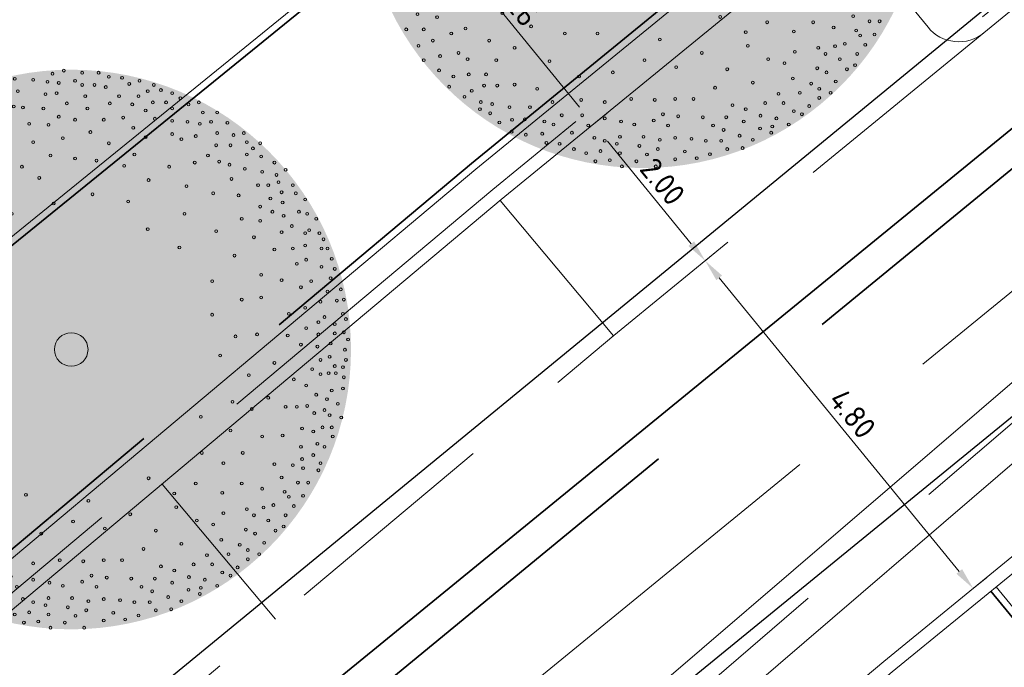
# Model space of a CAD drawing. Header units: metres. Extents: x 92403 to 95147, y 464428 to 465602.
# Tile 515 of 568: x 93370.69 to 93381.85, y 465201.47 to 465208.81. Entities that reach past the tile are written whole.
import ezdxf

# ---------------------------------------------------------------- set-up
doc = ezdxf.new("R2010")
doc.units = ezdxf.units.M
for name, pattern in [('DASHED', [0.75, 0.5, -0.25]), ('RI-DRAINAGE', [19.200000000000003, 6, -1.8, 1.8, -1.8, 2.4, -1.8, 1.8, -1.8]), ('RI-GWA', [18.450000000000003, 6, -1.8, 1.75, -1.8, 1.75, -1.8, 1.75, -1.8]), ('RI-HWA', [7.4, 5, -2.4]), ('VH-OPSLUITBAND_80X200', [14, 8, -2, 2, -2]), ('VH-TROTTOIRBAND', [15, 5, -2, 2, -2, 2, -2])]:
    doc.linetypes.add(name, pattern=pattern)
doc.layers.get('0').update_dxf_attribs({"linetype": 'CONTINUOUS'})
doc.layers.get('Defpoints').update_dxf_attribs({"linetype": 'CONTINUOUS'})
for name, color, linetype, lineweight, true_color in [('B-OI-RI-GWA_TRANSPORTLEIDING-G', 7, 'RI-GWA', 18, 0xff8400), ('N-OI-RI-DRAINAGE_DRAIN_PVC-G', 7, 'RI-DRAINAGE', 18, 0x00ff04), ('N-OI-RI-HWA_TRANSPORTLEIDING-G', 7, 'RI-HWA', 35, 0x007bff), ('N-RO-GR-BOOM-V', 7, 'CONTINUOUS', 18, 0x002600)]:
    doc.layers.add(name, color=color, linetype=linetype, lineweight=lineweight, true_color=true_color)
for name, color, linetype, lineweight in [('B-WE-VH-VERHARDING_FUNDERING-G', 252, 'CONTINUOUS', 18), ('N-RO-VW-MARKERING-G', 7, 'CONTINUOUS', 9), ('N-WE-GW-ONTGRAVING-V', 2, 'CONTINUOUS', 30), ('N-WE-VH-KANTOPSLUITING_OPSLUITBAND_80X200-G', 7, 'VH-OPSLUITBAND_80X200', 35), ('N-WE-VH-KANTOPSLUITING_TROTTOIRBAND-G', 7, 'VH-TROTTOIRBAND', 35), ('N-WE-VH-KANTOPSLUITING_VOORKANTBAND-G', 50, 'CONTINUOUS', 35), ('V-WE-RI-VOLSCHUIMEN-G', 130, 'CONTINUOUS-V', 35), ('X-XX-AL-M', 7, 'CONTINUOUS', 18)]:
    doc.layers.add(name, color=color, linetype=linetype, lineweight=lineweight)
doc.layers.add('N-RO-GR-BOOM-S', color=7, linetype='CONTINUOUS', lineweight=9, true_color=0x005700, transparency=0.3)
doc.styles.add('NLCS-ISO-M100-T25', font='NLCS-ISO.ttf', dxfattribs={"height": 0.25})
doc.linetypes.add('CONTINUOUS-V', pattern='A,3.5,[24,NLCS.SHX,S=0.5,R=0,X=0,Y=0],3.5', length=7)
doc.dimstyles.new('NLCS-M100-T25-PIJL_L2_H1', dxfattribs={"dimscale": 0.1, "dimtxt": 2.5, "dimasz": 2.5, "dimexe": 2, "dimexo": 2, "dimgap": 0.7, "dimtad": 1, "dimzin": 0, "dimdsep": 46, "dimtxsty": 'NLCS-ISO-M100-T25', "dimcen": 0, "dimdle": 2, "dimclrd": 256, "dimclre": 256, "dimclrt": 256, "dimadec": 1, "dimazin": 0, "dimtfac": 1, "dimtdec": 3, "dimtofl": 0, "dimtmove": 0, "dimatfit": 3, "dimfxl": 2, "dimfxlon": 1, "dimtfillclr": 256, "dimtolj": 1, "dimtzin": 0, "dimlwd": -1, "dimlwe": -1, "dimarcsym": 0})

# ---------------------------------------------------------------- blocks, each defined once
blk = doc.blocks.new('*D31')
at = {"layer": 'Defpoints', "color": 0, "transparency": 16777216}
for p in [(93375.1304737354, 465210.1464885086), (93377.1916678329, 465207.6262274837), (93377.1916678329, 465207.6262274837)]:
    blk.add_point(p, dxfattribs=at)
at = {"layer": 'X-XX-AL-M', "transparency": 16777216}
for p, q in [((93375.13047373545, 465210.1464885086), (93375.28529041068, 465210.2731052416)), ((93375.28874465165, 465209.9529676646), (93377.0333969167, 465207.8197483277)), ((93377.1916678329, 465207.6262274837), (93377.34648450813, 465207.7528442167))]:
    blk.add_line(p, q, dxfattribs=at)
for points in [[(93375.32099812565, 465209.9793461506), (93375.2564911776, 465209.9265891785), (93375.13047373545, 465210.1464885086)], [(93377.0656503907, 465207.8461268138), (93377.00114344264, 465207.7933698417), (93377.1916678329, 465207.6262274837)]]:
    blk.add_solid(points, dxfattribs=at)
at = {"layer": 'X-XX-AL-M', "transparency": 16777216, "insert": (93376.31201704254, 465209.0098093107), "char_height": 0.25, "attachment_point": 5, "rotation": 309.27799794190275, "style": 'NLCS-ISO-M100-T25'}
blk.add_mtext('\\A1;3.26', dxfattribs=at)
blk = doc.blocks.new('*D32')
at = {"layer": 'Defpoints', "color": 0, "transparency": 16777216}
for p in [(93377.19166783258, 465207.626227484), (93378.45783517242, 465206.0780607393), (93378.45783517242, 465206.0780607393)]:
    blk.add_point(p, dxfattribs=at)
at = {"layer": 'X-XX-AL-M', "transparency": 16777216}
for p, q in [((93377.19166783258, 465207.626227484), (93377.34648450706, 465207.7528442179)), ((93377.34993875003, 465207.4327066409), (93378.29956425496, 465206.2715815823)), ((93378.45783517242, 465206.0780607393), (93378.6126518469, 465206.2046774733))]:
    blk.add_line(p, q, dxfattribs=at)
for points in [[(93377.38219222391, 465207.4590851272), (93377.31768527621, 465207.4063281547), (93377.19166783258, 465207.626227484)], [(93378.33181772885, 465206.2979600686), (93378.26731078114, 465206.2452030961), (93378.45783517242, 465206.0780607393)]]:
    blk.add_solid(points, dxfattribs=at)
at = {"layer": 'X-XX-AL-M', "transparency": 16777216, "insert": (93377.97569776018, 465206.9755954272), "char_height": 0.25, "attachment_point": 5, "rotation": 309.2779983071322, "style": 'NLCS-ISO-M100-T25'}
blk.add_mtext('\\A1;2.00', dxfattribs=at)
blk = doc.blocks.new('*D33')
at = {"layer": 'Defpoints', "color": 0, "transparency": 16777216}
for p in [(93378.45783517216, 465206.0780607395), (93381.49663678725, 465202.3624605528), (93381.49663678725, 465202.3624605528)]:
    blk.add_point(p, dxfattribs=at)
at = {"layer": 'X-XX-AL-M', "transparency": 16777216}
for p, q in [((93378.45783517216, 465206.0780607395), (93378.61265184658, 465206.2046774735)), ((93378.61610608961, 465205.8845398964), (93381.33836586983, 465202.5559813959)), ((93381.49663678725, 465202.3624605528), (93381.65145346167, 465202.4890772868))]:
    blk.add_line(p, q, dxfattribs=at)
for points in [[(93378.64835956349, 465205.9109183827), (93378.58385261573, 465205.8581614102), (93378.45783517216, 465206.0780607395)], [(93381.37061934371, 465202.5823598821), (93381.30611239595, 465202.5296029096), (93381.49663678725, 465202.3624605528)]]:
    blk.add_solid(points, dxfattribs=at)
at = {"layer": 'X-XX-AL-M', "transparency": 16777216, "insert": (93380.1281822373, 465204.3437119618), "char_height": 0.25, "attachment_point": 5, "rotation": 309.27799830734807, "style": 'NLCS-ISO-M100-T25'}
blk.add_mtext('\\A1;4.80', dxfattribs=at)
blk = doc.blocks.new('*U301')
at = {"layer": 'N-RO-GR-BOOM-V', "linetype": 'ByBlock', "ltscale": 1.000000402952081, "transparency": 33554567}
h = blk.add_hatch(color=98, dxfattribs=at)
h.dxf.hatch_style = 1
h.set_gradient(color1=(0, 51, 0), color2=(184, 200, 91), rotation=176.99999999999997, centered=1, name='INVCURVED')
edge = h.paths.add_edge_path()
edge.add_arc((0, 0), 2.75, 0, 360)
at = {"color": 0, "lineweight": -2}
for centre, radius in [((-0.1833204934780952, 2.710032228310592), 0.01390007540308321), ((-0.07281489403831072, 2.740612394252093), 0.01390007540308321), ((0.1078860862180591, 2.720457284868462), 0.01390007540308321), ((0.2691269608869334, 2.720457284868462), 0.01390007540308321), ((-0.7455785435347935, 2.609951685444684), 0.01390007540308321), ((-0.555147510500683, 2.659991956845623), 0.01390007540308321), ((-0.3737515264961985, 2.649566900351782), 0.01390007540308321), ((-0.2333607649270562, 2.630106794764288), 0.01390007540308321), ((-0.1228551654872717, 2.619681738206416), 0.01390007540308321), ((0.03769070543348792, 2.639836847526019), 0.01390007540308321), ((0.1078860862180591, 2.599526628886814), 0.01390007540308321), ((0.2288167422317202, 2.599526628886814), 0.01390007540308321), ((0.3692075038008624, 2.680147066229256), 0.01390007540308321), ((0.4998682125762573, 2.669722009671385), 0.01390007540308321), ((0.5707585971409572, 2.609951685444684), 0.01390007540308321), ((0.6708391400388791, 2.639836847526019), 0.01390007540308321), ((0.8112299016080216, 2.599526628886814), 0.01390007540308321), ((-0.9367045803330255, 2.559216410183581), 0.01390007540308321), ((-0.685808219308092, 2.509176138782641), 0.01390007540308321), ((-0.6253428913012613, 2.539061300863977), 0.01390007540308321), ((-0.5245673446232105, 2.539061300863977), 0.01390007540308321), ((-0.2535158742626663, 2.509176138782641), 0.01390007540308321), ((-0.1430102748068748, 2.519601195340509), 0.01390007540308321), ((0.3393223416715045, 2.579371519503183), 0.01390007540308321), ((0.7514595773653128, 2.539061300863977), 0.01390007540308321), ((0.8821202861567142, 2.549486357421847), 0.01390007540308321), ((0.9926258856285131, 2.519601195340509), 0.01390007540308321), ((-1.117405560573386, 2.459135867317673), 0.01390007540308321), ((-1.04721017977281, 2.479290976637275), 0.01390007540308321), ((-0.8762392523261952, 2.489021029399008), 0.01390007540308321), ((-0.806043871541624, 2.438980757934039), 0.01390007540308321), ((-0.0422347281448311, 2.418825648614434), 0.01390007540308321), ((0.1384662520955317, 2.489021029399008), 0.01390007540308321), ((0.3796325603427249, 2.418825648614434), 0.01390007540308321), ((0.4699830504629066, 2.489021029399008), 0.01390007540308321), ((0.600643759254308, 2.409095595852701), 0.01390007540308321), ((0.6611090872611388, 2.489021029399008), 0.01390007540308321), ((0.8014998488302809, 2.428555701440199), 0.01390007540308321), ((0.9321605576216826, 2.428555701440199), 0.01390007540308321), ((1.072551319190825, 2.468865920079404), 0.01390007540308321), ((1.153171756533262, 2.409095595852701), 0.01390007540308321), ((1.253947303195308, 2.428555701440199), 0.01390007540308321), ((-1.368996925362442, 2.328475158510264), 0.01390007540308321), ((-1.25849132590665, 2.36878537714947), 0.01390007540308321), ((-1.198025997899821, 2.338205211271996), 0.01390007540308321), ((-0.9971699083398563, 2.36878537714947), 0.01390007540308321), ((-0.6552280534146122, 2.318745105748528), 0.01390007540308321), ((-0.5648775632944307, 2.388940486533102), 0.01390007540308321), ((-0.4745270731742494, 2.378515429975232), 0.01390007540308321), ((-0.2736709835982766, 2.36878537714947), 0.01390007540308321), ((0.1586213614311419, 2.36878537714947), 0.01390007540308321), ((0.7313044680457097, 2.348630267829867), 0.01390007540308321), ((0.9926258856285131, 2.36878537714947), 0.01390007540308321), ((1.293562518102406, 2.328475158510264), 0.01390007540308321), ((1.434648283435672, 2.328475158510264), 0.01390007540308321), ((-1.408612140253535, 2.217969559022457), 0.01390007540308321), ((-1.31826165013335, 2.247854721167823), 0.01390007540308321), ((-0.9068194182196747, 2.288164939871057), 0.01390007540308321), ((-0.4140617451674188, 2.217969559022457), 0.01390007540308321), ((-0.1228551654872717, 2.288164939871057), 0.01390007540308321), ((0.03769070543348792, 2.25827977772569), 0.01390007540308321), ((0.3191672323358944, 2.25827977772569), 0.01390007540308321), ((0.5102932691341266, 2.278434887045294), 0.01390007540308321), ((0.8216549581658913, 2.268009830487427), 0.01390007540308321), ((0.9926258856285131, 2.247854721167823), 0.01390007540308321), ((1.143441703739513, 2.23812466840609), 0.01390007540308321), ((1.263677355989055, 2.217969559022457), 0.01390007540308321), ((1.374182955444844, 2.23812466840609), 0.01390007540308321), ((1.534728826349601, 2.22769961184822), 0.01390007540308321), ((-1.549697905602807, 2.177659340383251), 0.01390007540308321), ((-1.389152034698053, 2.127619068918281), 0.01390007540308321), ((-1.238336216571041, 2.147774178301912), 0.01390007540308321), ((-1.08752039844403, 2.208239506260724), 0.01390007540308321), ((-1.0270550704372, 2.167929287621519), 0.01390007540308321), ((-0.8261989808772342, 2.177659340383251), 0.01390007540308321), ((-0.6656531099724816, 2.177659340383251), 0.01390007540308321), ((-0.2236307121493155, 2.208239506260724), 0.01390007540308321), ((0.1885065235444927, 2.137349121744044), 0.01390007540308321), ((0.6103738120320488, 2.177659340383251), 0.01390007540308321), ((0.9926258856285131, 2.117194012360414), 0.01390007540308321), ((1.434648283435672, 2.127619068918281), 0.01390007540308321), ((1.695969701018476, 2.127619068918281), 0.01390007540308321), ((-1.700513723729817, 2.077578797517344), 0.01390007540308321), ((-1.569853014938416, 2.046998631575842), 0.01390007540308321), ((-1.32868670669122, 2.057423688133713), 0.01390007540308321), ((-1.187600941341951, 2.087308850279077), 0.01390007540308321), ((-0.9568596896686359, 2.046998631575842), 0.01390007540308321), ((-0.806043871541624, 2.03726857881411), 0.01390007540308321), ((-0.3737515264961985, 2.03726857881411), 0.01390007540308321), ((-0.0825449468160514, 2.077578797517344), 0.01390007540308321), ((0.3692075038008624, 2.026843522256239), 0.01390007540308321), ((0.7313044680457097, 2.087308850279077), 0.01390007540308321), ((1.082976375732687, 2.067153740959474), 0.01390007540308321), ((1.223367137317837, 2.097733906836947), 0.01390007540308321), ((1.595194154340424, 2.107463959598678), 0.01390007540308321), ((1.72585486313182, 2.03726857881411), 0.01390007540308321), ((1.856515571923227, 2.026843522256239), 0.01390007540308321), ((-1.81101932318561, 2.017113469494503), 0.01390007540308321), ((-1.710243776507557, 1.967073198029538), 0.01390007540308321), ((-1.499657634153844, 1.956648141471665), 0.01390007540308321), ((-1.278646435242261, 1.967073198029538), 0.01390007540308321), ((-1.1577157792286, 2.006688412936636), 0.01390007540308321), ((-0.6656531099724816, 1.967073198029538), 0.01390007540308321), ((1.424223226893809, 2.006688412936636), 0.01390007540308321), ((1.565308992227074, 2.006688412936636), 0.01390007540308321), ((1.786320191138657, 1.976803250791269), 0.01390007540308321), ((-1.981990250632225, 1.866297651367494), 0.01390007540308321), ((-1.861059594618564, 1.896877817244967), 0.01390007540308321), ((-1.660203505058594, 1.836412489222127), 0.01390007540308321), ((-1.509387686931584, 1.825987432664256), 0.01390007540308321), ((-1.408612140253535, 1.886452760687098), 0.01390007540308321), ((-1.248066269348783, 1.84614254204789), 0.01390007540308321), ((-1.13756066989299, 1.836412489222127), 0.01390007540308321), ((-1.077095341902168, 1.916337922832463), 0.01390007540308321), ((-0.6454980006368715, 1.856567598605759), 0.01390007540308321), ((-0.2034756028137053, 1.906607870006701), 0.01390007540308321), ((0.03769070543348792, 1.876722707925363), 0.01390007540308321), ((0.2489718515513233, 1.856567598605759), 0.01390007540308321), ((0.6207988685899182, 1.916337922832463), 0.01390007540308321), ((1.213637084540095, 1.836412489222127), 0.01390007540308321), ((1.34429779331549, 1.906607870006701), 0.01390007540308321), ((1.45480339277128, 1.84614254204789), 0.01390007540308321), ((1.72585486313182, 1.916337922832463), 0.01390007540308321), ((1.866245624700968, 1.896877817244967), 0.01390007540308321), ((1.996906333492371, 1.836412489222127), 0.01390007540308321), ((-1.961835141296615, 1.746061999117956), 0.01390007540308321), ((-1.619893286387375, 1.766217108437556), 0.01390007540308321), ((-1.448922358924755, 1.735636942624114), 0.01390007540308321), ((-0.856084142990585, 1.796102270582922), 0.01390007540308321), ((-0.4842571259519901, 1.796102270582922), 0.01390007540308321), ((0.5200233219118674, 1.805832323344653), 0.01390007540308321), ((0.9620457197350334, 1.796102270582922), 0.01390007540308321), ((1.554883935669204, 1.816257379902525), 0.01390007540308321), ((1.705699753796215, 1.775947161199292), 0.01390007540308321), ((1.876670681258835, 1.746061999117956), 0.01390007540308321), ((2.107411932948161, 1.766217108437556), 0.01390007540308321), ((-2.212731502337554, 1.635556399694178), 0.01390007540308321), ((-2.082070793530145, 1.725906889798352), 0.01390007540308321), ((-1.85132954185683, 1.70575178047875), 0.01390007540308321), ((-1.31826165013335, 1.675866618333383), 0.01390007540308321), ((-0.9367045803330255, 1.64528645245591), 0.01390007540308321), ((-0.3139812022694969, 1.685596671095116), 0.01390007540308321), ((0.7611896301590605, 1.665441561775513), 0.01390007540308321), ((1.575039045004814, 1.675866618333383), 0.01390007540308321), ((2.017061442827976, 1.715481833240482), 0.01390007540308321), ((2.037216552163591, 1.64528645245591), 0.01390007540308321), ((-2.152266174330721, 1.534780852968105), 0.01390007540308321), ((-1.981990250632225, 1.545205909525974), 0.01390007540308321), ((-1.800594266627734, 1.57509107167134), 0.01390007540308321), ((-1.669933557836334, 1.595246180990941), 0.01390007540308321), ((-1.549697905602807, 1.595246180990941), 0.01390007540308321), ((-1.227911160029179, 1.57509107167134), 0.01390007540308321), ((-0.7254234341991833, 1.565361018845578), 0.01390007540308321), ((1.133016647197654, 1.604976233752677), 0.01390007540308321), ((1.394338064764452, 1.534780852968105), 0.01390007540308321), ((1.836360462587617, 1.615401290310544), 0.01390007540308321), ((1.937136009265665, 1.615401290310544), 0.01390007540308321), ((2.067796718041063, 1.545205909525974), 0.01390007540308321), ((2.178302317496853, 1.615401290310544), 0.01390007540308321), ((2.208187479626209, 1.534780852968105), 0.01390007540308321), ((-1.91109986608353, 1.484740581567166), 0.01390007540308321), ((-1.76028404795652, 1.475010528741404), 0.01390007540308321), ((-1.378726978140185, 1.514625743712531), 0.01390007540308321), ((0.2086616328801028, 1.52505080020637), 0.01390007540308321), ((0.5603335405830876, 1.4548554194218), 0.01390007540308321), ((1.645234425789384, 1.514625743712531), 0.01390007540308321), ((1.95729111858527, 1.484740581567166), 0.01390007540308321), ((2.07752677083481, 1.444430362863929), 0.01390007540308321), ((2.298537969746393, 1.475010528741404), 0.01390007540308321), ((-2.363547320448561, 1.404120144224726), 0.01390007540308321), ((-2.262771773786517, 1.434700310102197), 0.01390007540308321), ((-2.162691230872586, 1.394390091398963), 0.01390007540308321), ((-1.971565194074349, 1.394390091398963), 0.01390007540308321), ((-0.1728954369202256, 1.434700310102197), 0.01390007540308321), ((1.856515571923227, 1.404120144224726), 0.01390007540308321), ((1.976751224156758, 1.354079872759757), 0.01390007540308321), ((2.238072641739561, 1.354079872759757), 0.01390007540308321), ((-2.353122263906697, 1.253999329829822), 0.01390007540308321), ((-1.85132954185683, 1.324194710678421), 0.01390007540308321), ((-1.610163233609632, 1.333924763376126), 0.01390007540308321), ((-1.13756066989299, 1.293614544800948), 0.01390007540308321), ((-0.585032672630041, 1.333924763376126), 0.01390007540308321), ((1.112861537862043, 1.333924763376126), 0.01390007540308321), ((1.675814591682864, 1.283884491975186), 0.01390007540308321), ((1.856515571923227, 1.263729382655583), 0.01390007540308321), ((2.08725682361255, 1.313769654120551), 0.01390007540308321), ((2.318693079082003, 1.333924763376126), 0.01390007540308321), ((2.409043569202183, 1.283884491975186), 0.01390007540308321), ((-2.152266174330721, 1.183108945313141), 0.01390007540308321), ((-1.840904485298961, 1.203264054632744), 0.01390007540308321), ((-1.549697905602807, 1.193534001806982), 0.01390007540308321), ((-1.479502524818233, 1.213689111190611), 0.01390007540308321), ((-1.0270550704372, 1.183108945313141), 0.01390007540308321), ((0.7514595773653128, 1.183108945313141), 0.01390007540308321), ((1.424223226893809, 1.162953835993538), 0.01390007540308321), ((2.067796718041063, 1.153223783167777), 0.01390007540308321), ((2.167877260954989, 1.213689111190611), 0.01390007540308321), ((2.338848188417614, 1.173378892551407), 0.01390007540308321), ((-2.503938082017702, 1.05314324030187), 0.01390007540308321), ((-2.373277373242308, 1.112913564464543), 0.01390007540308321), ((1.796050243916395, 1.103183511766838), 0.01390007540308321), ((2.298537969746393, 1.143493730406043), 0.01390007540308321), ((2.438928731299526, 1.143493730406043), 0.01390007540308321), ((2.479238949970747, 1.083028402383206), 0.01390007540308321), ((-2.28292688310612, 1.022563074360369), 0.01390007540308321), ((-2.132111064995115, 1.012833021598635), 0.01390007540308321), ((-1.961835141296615, 0.9725228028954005), 0.01390007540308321), ((1.062821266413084, 1.002407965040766), 0.01390007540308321), ((1.996906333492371, 0.9822528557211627), 0.01390007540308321), ((2.178302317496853, 0.992677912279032), 0.01390007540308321), ((2.298537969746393, 1.022563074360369), 0.01390007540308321), ((2.459083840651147, 0.992677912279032), 0.01390007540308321), ((2.519549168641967, 0.992677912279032), 0.01390007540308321), ((-2.503938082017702, 0.9322125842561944), 0.01390007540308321), ((-2.39343248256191, 0.8620172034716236), 0.01390007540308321), ((-1.78043915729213, 0.9322125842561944), 0.01390007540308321), ((-1.519812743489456, 0.9120574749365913), 0.01390007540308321), ((1.605619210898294, 0.922482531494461), 0.01390007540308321), ((2.308963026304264, 0.8821723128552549), 0.01390007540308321), ((2.559859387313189, 0.8919023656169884), 0.01390007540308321), ((-2.574133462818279, 0.8418620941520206), 0.01390007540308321), ((-2.182846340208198, 0.8015518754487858), 0.01390007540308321), ((-1.750553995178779, 0.7716667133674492), 0.01390007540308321), ((2.217917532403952, 0.8418620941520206), 0.01390007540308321), ((2.459083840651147, 0.8119769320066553), 0.01390007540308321), ((2.589744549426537, 0.7918218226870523), 0.01390007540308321), ((-2.373277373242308, 0.701471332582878), 0.01390007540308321), ((-2.032030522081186, 0.701471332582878), 0.01390007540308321), ((1.384608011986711, 0.6708911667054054), 0.01390007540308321), ((1.866245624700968, 0.7334415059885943), 0.01390007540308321), ((2.067796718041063, 0.681316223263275), 0.01390007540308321), ((2.35900329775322, 0.6708911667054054), 0.01390007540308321), ((2.549434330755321, 0.701471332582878), 0.01390007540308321), ((-2.594288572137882, 0.6208508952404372), 0.01390007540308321), ((-2.474052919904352, 0.6611611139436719), 0.01390007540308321), ((-2.2426166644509, 0.5708106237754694), 0.01390007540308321), ((-1.861059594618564, 0.6006957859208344), 0.01390007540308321), ((-1.358571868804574, 0.5805406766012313), 0.01390007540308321), ((2.25822775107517, 0.6111208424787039), 0.01390007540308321), ((2.519549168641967, 0.5708106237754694), 0.01390007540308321), ((2.650209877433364, 0.5909657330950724), 0.01390007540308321), ((-2.654753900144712, 0.4804601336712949), 0.01390007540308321), ((-2.503938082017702, 0.51034529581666), 0.01390007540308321), ((1.675814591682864, 0.4901901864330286), 0.01390007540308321), ((1.866245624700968, 0.51034529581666), 0.01390007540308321), ((2.449353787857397, 0.4700350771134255), 0.01390007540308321), ((2.609899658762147, 0.4804601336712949), 0.01390007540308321), ((2.680095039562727, 0.4901901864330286), 0.01390007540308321), ((-2.072340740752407, 0.4401499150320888), 0.01390007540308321), ((-1.690088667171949, 0.460305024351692), 0.01390007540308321), ((2.298537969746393, 0.4102647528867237), 0.01390007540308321), ((-2.594288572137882, 0.349799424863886), 0.01390007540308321), ((-2.474052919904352, 0.2796040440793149), 0.01390007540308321), ((-2.323237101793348, 0.3699545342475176), 0.01390007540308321), ((1.384608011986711, 0.3421543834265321), 0.01390007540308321), ((2.137992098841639, 0.349799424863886), 0.01390007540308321), ((2.489664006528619, 0.3192192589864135), 0.01390007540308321), ((2.67036498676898, 0.349799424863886), 0.01390007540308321), ((2.700250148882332, 0.2997591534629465), 0.01390007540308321), ((-2.690894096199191, 0.2552789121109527), 0.01390007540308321), ((-2.624868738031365, 0.1892535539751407), 0.01390007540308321), ((-2.2426166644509, 0.2490238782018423), 0.01390007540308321), ((-2.021605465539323, 0.2490238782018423), 0.01390007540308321), ((2.308963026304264, 0.2094086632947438), 0.01390007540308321), ((2.429198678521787, 0.2691789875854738), 0.01390007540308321), ((2.589744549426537, 0.2490238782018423), 0.01390007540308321), ((-2.704794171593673, 0.08847800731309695), 0.01390007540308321), ((-2.524093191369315, 0.08847800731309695), 0.01390007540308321), ((-2.373277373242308, 0.09890306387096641), 0.01390007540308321), ((-1.690088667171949, 0.09890306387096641), 0.01390007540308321), ((0, 0), 0.165), ((1.615349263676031, 0.1287882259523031), 0.01390007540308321), ((1.826630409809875, 0.1489433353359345), 0.01390007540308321), ((2.127567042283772, 0.138518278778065), 0.01390007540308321), ((2.429198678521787, 0.1489433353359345), 0.01390007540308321), ((2.589744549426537, 0.1586733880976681), 0.01390007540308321), ((2.680095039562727, 0.1690984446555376), 0.01390007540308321), ((2.720405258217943, 0.09890306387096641), 0.01390007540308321), ((-2.182846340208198, 0.02801267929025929), 0.01390007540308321), ((-1.961835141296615, -0.00187248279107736), 0.01390007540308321), ((2.25822775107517, 0.04816778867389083), 0.01390007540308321), ((2.419468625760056, 0.02801267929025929), 0.01390007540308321), ((2.549434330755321, 0.05859284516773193), 0.01390007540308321), ((2.690520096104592, -0.00187248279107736), 0.01390007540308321), ((-2.7110492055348, -0.05608277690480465), 0.01390007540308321), ((-2.614443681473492, -0.1026480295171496), 0.01390007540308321), ((-2.550503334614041, -0.0859679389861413), 0.01390007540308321), ((-2.383702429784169, -0.05191275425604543), 0.01390007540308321), ((-1.39888208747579, -0.05191275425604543), 0.01390007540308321), ((1.46453344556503, -0.05955779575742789), 0.01390007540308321), ((2.449353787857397, -0.1026480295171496), 0.01390007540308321), ((2.53970427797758, -0.0720678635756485), 0.01390007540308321), ((2.700250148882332, -0.1026480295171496), 0.01390007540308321), ((-2.685334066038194, -0.2027285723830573), 0.01390007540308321), ((-2.433742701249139, -0.1624183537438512), 0.01390007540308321), ((1.996906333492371, -0.1325331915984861), 0.01390007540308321), ((2.368733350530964, -0.1929985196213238), 0.01390007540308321), ((2.589744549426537, -0.1624183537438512), 0.01390007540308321), ((2.67036498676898, -0.1728434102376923), 0.01390007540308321), ((-2.232886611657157, -0.2228836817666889), 0.01390007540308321), ((-1.881214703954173, -0.2430387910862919), 0.01390007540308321), ((1.746009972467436, -0.2527688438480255), 0.01390007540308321), ((2.188032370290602, -0.2930790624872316), 0.01390007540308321), ((2.449353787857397, -0.2430387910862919), 0.01390007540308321), ((2.529974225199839, -0.2326137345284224), 0.01390007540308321), ((2.600169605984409, -0.2326137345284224), 0.01390007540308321), ((2.680095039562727, -0.2729239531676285), 0.01390007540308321), ((-2.685334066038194, -0.3431193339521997), 0.01390007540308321), ((-2.534518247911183, -0.3834295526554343), 0.01390007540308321), ((-2.353122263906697, -0.3632744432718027), 0.01390007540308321), ((-2.041760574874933, -0.3431193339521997), 0.01390007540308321), ((2.308963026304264, -0.3535443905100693), 0.01390007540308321), ((2.67036498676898, -0.3834295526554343), 0.01390007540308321), ((-2.634598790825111, -0.464049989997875), 0.01390007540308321), ((-2.383702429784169, -0.4842050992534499), 0.01390007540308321), ((-1.630318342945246, -0.4536249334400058), 0.01390007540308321), ((1.937136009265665, -0.4737800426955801), 0.01390007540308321), ((2.409043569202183, -0.4438948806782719), 0.01390007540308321), ((2.513294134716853, -0.4876801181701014), 0.01390007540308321), ((2.559859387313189, -0.4035846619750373), 0.01390007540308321), ((-2.594288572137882, -0.5745555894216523), 0.01390007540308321), ((-1.227911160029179, -0.5641305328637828), 0.01390007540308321), ((1.585464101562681, -0.5140902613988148), 0.01390007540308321), ((1.775895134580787, -0.5842856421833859), 0.01390007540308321), ((2.107411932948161, -0.5641305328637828), 0.01390007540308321), ((2.217917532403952, -0.5641305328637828), 0.01390007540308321), ((2.318693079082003, -0.5544004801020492), 0.01390007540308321), ((2.62032471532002, -0.5342453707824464), 0.01390007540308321), ((-2.620698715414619, -0.6482259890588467), 0.01390007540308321), ((-2.460152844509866, -0.5981857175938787), 0.01390007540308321), ((-2.39343248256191, -0.685061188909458), 0.01390007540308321), ((-2.142536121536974, -0.5947106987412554), 0.01390007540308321), ((1.273407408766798, -0.6621260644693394), 0.01390007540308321), ((2.388888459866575, -0.6245958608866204), 0.01390007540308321), ((2.489664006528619, -0.5947106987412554), 0.01390007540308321), ((2.53970427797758, -0.6447509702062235), 0.01390007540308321), ((2.654379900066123, -0.6683810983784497), 0.01390007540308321), ((-2.614443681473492, -0.7851417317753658), 0.01390007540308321), ((-2.514363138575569, -0.6947912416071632), 0.01390007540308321), ((-2.273196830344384, -0.7253714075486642), 0.01390007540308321), ((-2.061915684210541, -0.7754116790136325), 0.01390007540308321), ((-1.81101932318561, -0.6947912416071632), 0.01390007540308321), ((-1.469077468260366, -0.7552565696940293), 0.01390007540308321), ((2.268652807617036, -0.7754116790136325), 0.01390007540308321), ((2.469508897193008, -0.7649866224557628), 0.01390007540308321), ((2.559859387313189, -0.7649866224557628), 0.01390007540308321), ((-2.383702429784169, -0.8657621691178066), 0.01390007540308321), ((1.565308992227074, -0.7955667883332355), 0.01390007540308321), ((1.876670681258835, -0.855337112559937), 0.01390007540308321), ((2.07752677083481, -0.8456070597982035), 0.01390007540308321), ((2.379158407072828, -0.8052968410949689), 0.01390007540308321), ((2.569589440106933, -0.855337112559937), 0.01390007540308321), ((-2.28292688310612, -0.946382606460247), 0.01390007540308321), ((-2.142536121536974, -0.9262274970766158), 0.01390007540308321), ((-1.78043915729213, -0.9060723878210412), 0.01390007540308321), ((-1.640048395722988, -0.976267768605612), 0.01390007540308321), ((2.25822775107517, -0.9561126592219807), 0.01390007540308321), ((2.419468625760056, -0.9262274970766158), 0.01390007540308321), ((2.489664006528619, -0.9561126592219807), 0.01390007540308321), ((-2.534518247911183, -1.006152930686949), 0.01390007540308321), ((-2.413587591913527, -1.056193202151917), 0.01390007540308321), ((-1.95141008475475, -1.006152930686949), 0.01390007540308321), ((-1.1577157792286, -1.046463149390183), 0.01390007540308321), ((1.283832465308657, -1.016577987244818), 0.01390007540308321), ((1.685544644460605, -1.016577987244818), 0.01390007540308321), ((2.268652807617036, -1.07634831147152), 0.01390007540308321), ((2.379158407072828, -1.036733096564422), 0.01390007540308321), ((-2.262771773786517, -1.096503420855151), 0.01390007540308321), ((-2.132111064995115, -1.08677336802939), 0.01390007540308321), ((1.495113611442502, -1.116658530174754), 0.01390007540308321), ((1.996906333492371, -1.127083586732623), 0.01390007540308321), ((2.178302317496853, -1.136813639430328), 0.01390007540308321), ((2.278382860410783, -1.166698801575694), 0.01390007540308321), ((2.449353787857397, -1.116658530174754), 0.01390007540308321), ((-2.453897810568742, -1.197278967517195), 0.01390007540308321), ((-2.212731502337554, -1.237589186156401), 0.01390007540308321), ((-2.021605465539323, -1.267474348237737), 0.01390007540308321), ((-1.770709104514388, -1.186853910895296), 0.01390007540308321), ((-1.378726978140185, -1.227164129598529), 0.01390007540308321), ((-0.8963943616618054, -1.186853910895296), 0.01390007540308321), ((0.7611896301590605, -1.265389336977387), 0.01390007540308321), ((2.067796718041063, -1.257744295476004), 0.01390007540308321), ((2.429198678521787, -1.186853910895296), 0.01390007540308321), ((-1.097250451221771, -1.357824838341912), 0.01390007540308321), ((1.223367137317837, -1.317514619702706), 0.01390007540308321), ((1.675814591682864, -1.317514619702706), 0.01390007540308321), ((1.876670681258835, -1.368249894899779), 0.01390007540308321), ((2.228342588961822, -1.307784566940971), 0.01390007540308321), ((2.328423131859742, -1.307784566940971), 0.01390007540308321), ((-2.323237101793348, -1.387710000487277), 0.01390007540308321), ((-2.152266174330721, -1.387710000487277), 0.01390007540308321), ((-1.881214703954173, -1.42802021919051), 0.01390007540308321), ((-1.740823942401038, -1.377979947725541), 0.01390007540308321), ((-0.7657336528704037, -1.42802021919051), 0.01390007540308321), ((-0.4446419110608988, -1.42802021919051), 0.01390007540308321), ((1.012780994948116, -1.415510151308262), 0.01390007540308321), ((1.484688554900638, -1.407865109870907), 0.01390007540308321), ((2.097681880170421, -1.398135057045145), 0.01390007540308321), ((2.137992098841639, -1.448175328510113), 0.01390007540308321), ((2.278382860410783, -1.438445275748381), 0.01390007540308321), ((-2.203001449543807, -1.548950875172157), 0.01390007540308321), ((-2.061915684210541, -1.498215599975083), 0.01390007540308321), ((-1.509387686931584, -1.498215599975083), 0.01390007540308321), ((0.1683514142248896, -1.48640053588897), 0.01390007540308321), ((1.032936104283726, -1.548950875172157), 0.01390007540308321), ((1.890570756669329, -1.552425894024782), 0.01390007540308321), ((1.98717628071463, -1.528795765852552), 0.01390007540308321), ((2.188032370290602, -1.538525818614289), 0.01390007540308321), ((-1.991720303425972, -1.649031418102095), 0.01390007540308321), ((-1.81101932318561, -1.619146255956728), 0.01390007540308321), ((-1.25849132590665, -1.56910598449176), 0.01390007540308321), ((0.5804886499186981, -1.619146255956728), 0.01390007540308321), ((1.495113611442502, -1.608721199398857), 0.01390007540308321), ((1.72585486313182, -1.56910598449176), 0.01390007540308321), ((1.796050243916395, -1.628876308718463), 0.01390007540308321), ((2.107411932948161, -1.628876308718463), 0.01390007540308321), ((-2.152266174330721, -1.689341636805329), 0.01390007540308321), ((-1.720668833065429, -1.679611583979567), 0.01390007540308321), ((-1.439192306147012, -1.689341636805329), 0.01390007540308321), ((-0.9165494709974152, -1.699071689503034), 0.01390007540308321), ((0.01753559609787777, -1.689341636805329), 0.01390007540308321), ((1.233792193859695, -1.679611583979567), 0.01390007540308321), ((1.394338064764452, -1.719226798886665), 0.01390007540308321), ((1.937136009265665, -1.679611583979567), 0.01390007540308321), ((2.08725682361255, -1.739381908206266), 0.01390007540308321), ((-2.001450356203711, -1.790117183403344), 0.01390007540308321), ((-1.861059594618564, -1.849887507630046), 0.01390007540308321), ((-1.710243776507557, -1.829732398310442), 0.01390007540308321), ((-1.539272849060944, -1.829732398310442), 0.01390007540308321), ((-0.6253428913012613, -1.849887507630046), 0.01390007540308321), ((-0.2938260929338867, -1.80957728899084), 0.01390007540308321), ((0.329592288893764, -1.75953701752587), 0.01390007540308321), ((0.8313850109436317, -1.779692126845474), 0.01390007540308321), ((1.716124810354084, -1.76996207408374), 0.01390007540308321), ((1.806475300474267, -1.80957728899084), 0.01390007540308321), ((2.007331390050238, -1.779692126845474), 0.01390007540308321), ((-1.559427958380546, -1.940237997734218), 0.01390007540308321), ((-1.428767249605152, -1.940237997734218), 0.01390007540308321), ((-1.25849132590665, -1.930507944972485), 0.01390007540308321), ((1.082976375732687, -1.910352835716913), 0.01390007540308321), ((1.474958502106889, -1.870042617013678), 0.01390007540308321), ((1.655659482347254, -1.920082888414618), 0.01390007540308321), ((1.896825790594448, -1.899927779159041), 0.01390007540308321), ((-1.901369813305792, -1.950663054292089), 0.01390007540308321), ((-1.680358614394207, -1.990973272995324), 0.01390007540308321), ((-1.037480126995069, -1.970818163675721), 0.01390007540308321), ((0.7111493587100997, -1.960393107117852), 0.01390007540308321), ((1.333872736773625, -2.020858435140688), 0.01390007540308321), ((1.545153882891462, -2.01043337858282), 0.01390007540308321), ((1.735584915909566, -1.970818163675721), 0.01390007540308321), ((1.846785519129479, -2.01043337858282), 0.01390007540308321), ((-1.750553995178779, -2.050743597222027), 0.01390007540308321), ((-1.590008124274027, -2.101478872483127), 0.01390007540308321), ((-1.479502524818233, -2.120938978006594), 0.01390007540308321), ((-0.8866643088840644, -2.101478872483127), 0.01390007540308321), ((-0.6051877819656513, -2.081323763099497), 0.01390007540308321), ((-0.3737515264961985, -2.101478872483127), 0.01390007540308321), ((-0.113125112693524, -2.070898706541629), 0.01390007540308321), ((0.1183111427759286, -2.081323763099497), 0.01390007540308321), ((0.3191672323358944, -2.070898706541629), 0.01390007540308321), ((0.4998682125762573, -2.070898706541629), 0.01390007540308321), ((0.8821202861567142, -2.131364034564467), 0.01390007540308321), ((1.203212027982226, -2.111208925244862), 0.01390007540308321), ((1.384608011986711, -2.111208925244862), 0.01390007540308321), ((1.635504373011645, -2.141094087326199), 0.01390007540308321), ((1.735584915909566, -2.061168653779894), 0.01390007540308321), ((-1.599738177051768, -2.171674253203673), 0.01390007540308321), ((-1.499657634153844, -2.211984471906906), 0.01390007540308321), ((-1.308531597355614, -2.15151914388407), 0.01390007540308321), ((-1.107675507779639, -2.15151914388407), 0.01390007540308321), ((-0.7963138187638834, -2.231444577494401), 0.01390007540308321), ((-0.5947627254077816, -2.231444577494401), 0.01390007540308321), ((0.1989315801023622, -2.221714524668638), 0.01390007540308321), ((1.012780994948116, -2.171674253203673), 0.01390007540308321), ((1.157341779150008, -2.235614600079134), 0.01390007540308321), ((1.484688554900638, -2.191829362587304), 0.01390007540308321), ((1.565308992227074, -2.221714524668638), 0.01390007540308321), ((-1.408612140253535, -2.302334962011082), 0.01390007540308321), ((-1.284206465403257, -2.275924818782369), 0.01390007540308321), ((-1.1577157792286, -2.271754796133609), 0.01390007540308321), ((-0.9665897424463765, -2.291909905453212), 0.01390007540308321), ((-0.8762392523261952, -2.321795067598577), 0.01390007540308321), ((-0.5349924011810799, -2.332220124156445), 0.01390007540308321), ((-0.3737515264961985, -2.262024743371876), 0.01390007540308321), ((-0.213205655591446, -2.291909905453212), 0.01390007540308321), ((-0.0825449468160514, -2.321795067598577), 0.01390007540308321), ((0.1078860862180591, -2.282179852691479), 0.01390007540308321), ((0.2489718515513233, -2.332220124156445), 0.01390007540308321), ((0.3490523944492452, -2.241869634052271), 0.01390007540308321), ((0.5902187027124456, -2.251599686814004), 0.01390007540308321), ((0.6909942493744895, -2.332220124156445), 0.01390007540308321), ((0.8216549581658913, -2.251599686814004), 0.01390007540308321), ((0.9926258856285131, -2.291909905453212), 0.01390007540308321), ((1.313717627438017, -2.262024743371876), 0.01390007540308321), ((1.434648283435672, -2.321795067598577), 0.01390007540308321), ((-1.288376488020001, -2.392685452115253), 0.01390007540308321), ((-1.147985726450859, -2.42257061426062), 0.01390007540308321), ((-0.9867448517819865, -2.412840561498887), 0.01390007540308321), ((-0.6955382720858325, -2.402415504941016), 0.01390007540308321), ((0.7952448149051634, -2.376005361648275), 0.01390007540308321), ((0.9523156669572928, -2.432300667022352), 0.01390007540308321), ((1.153171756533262, -2.362105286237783), 0.01390007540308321), ((1.263677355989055, -2.402415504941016), 0.01390007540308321), ((1.273407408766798, -2.341950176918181), 0.01390007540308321), ((-0.9464346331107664, -2.503191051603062), 0.01390007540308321), ((-0.8164689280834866, -2.512921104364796), 0.01390007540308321), ((-0.4745270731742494, -2.452455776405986), 0.01390007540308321), ((-0.3737515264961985, -2.483035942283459), 0.01390007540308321), ((-0.2535158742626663, -2.512921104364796), 0.01390007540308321), ((-0.2236307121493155, -2.442725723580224), 0.01390007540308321), ((0.007805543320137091, -2.442725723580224), 0.01390007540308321), ((0.1683514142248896, -2.47261088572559), 0.01390007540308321), ((0.3191672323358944, -2.452455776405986), 0.01390007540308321), ((0.4797131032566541, -2.462880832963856), 0.01390007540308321), ((0.6207988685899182, -2.483035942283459), 0.01390007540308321), ((0.7716146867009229, -2.483035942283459), 0.01390007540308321), ((1.082976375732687, -2.47261088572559), 0.01390007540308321), ((-0.6753831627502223, -2.562961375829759), 0.01390007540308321), ((-0.555147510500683, -2.603271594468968), 0.01390007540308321), ((-0.4140617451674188, -2.583116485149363), 0.01390007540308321), ((-0.2236307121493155, -2.603271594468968), 0.01390007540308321), ((-0.03250467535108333, -2.533076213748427), 0.01390007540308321), ((0.04186072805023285, -2.61717166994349), 0.01390007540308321), ((0.1481963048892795, -2.562961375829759), 0.01390007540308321), ((0.4136877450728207, -2.587286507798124), 0.01390007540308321), ((0.6611090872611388, -2.613696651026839), 0.01390007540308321), ((0.8313850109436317, -2.562961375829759), 0.01390007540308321), ((0.9822008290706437, -2.553231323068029), 0.01390007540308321), ((-0.4647970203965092, -2.683892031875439), 0.01390007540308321), ((-0.3237112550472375, -2.673466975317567), 0.01390007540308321), ((-0.06238983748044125, -2.683892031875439), 0.01390007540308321), ((0.3191672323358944, -2.663736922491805), 0.01390007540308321), ((0.5304483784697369, -2.653311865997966), 0.01390007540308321), ((-0.2034756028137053, -2.733932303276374), 0.01390007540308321), ((0.1280411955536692, -2.733932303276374), 0.01390007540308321)]:
    blk.add_circle(centre, radius, dxfattribs=at)

msp = doc.modelspace()

# ---------------------------------------------------------------- linework, layer by layer
at = {"layer": 'B-OI-RI-GWA_TRANSPORTLEIDING-G'}
msp.add_lwpolyline([(93446.04334380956, 465256.115521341), (93414.92861935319, 465230.7843013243), (93385.545, 465207.335), (93345.02, 465172.545), (93309.939, 465138.03), (93281.489, 465106.16), (93272.55, 465095.75), (93246.12, 465056.88), (93231.409, 465035.78), (93221.1, 465020.839), (93190.047, 464975.644), (93154.17, 464931), (93110.8, 464886.38), (93068.919, 464854.632), (93060.95801684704, 464850.6229944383)], dxfattribs=at)
at = {"layer": 'B-WE-VH-VERHARDING_FUNDERING-G', "lineweight": 13, "flags": 128}
for points in [[(93445.82237110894, 465256.3869454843), (93414.70896970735, 465231.0568025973), (93385.32177920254, 465207.6046513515), (93344.78300294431, 465172.8028246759), (93309.68545092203, 465138.2715397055), (93281.22565751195, 465106.3905690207), (93272.2716391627, 465095.963079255), (93245.83172131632, 465057.0784933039), (93231.12140404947, 465035.9794725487), (93220.81172440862, 465021.0374875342), (93189.76596008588, 464975.8530184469), (93153.90751807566, 464931.2321113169), (93110.56747130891, 464886.6429278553), (93068.73303508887, 464854.9302256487), (93060.80058060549, 464850.9356005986)], [(93446.26431651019, 465255.8440971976), (93415.14826899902, 465230.5118000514), (93385.76822079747, 465207.0653486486), (93345.2569970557, 465172.287175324), (93310.19254907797, 465137.7884602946), (93281.75234248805, 465105.9294309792), (93272.8283608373, 465095.536920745), (93246.40827868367, 465056.6815066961), (93231.69659595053, 465035.5805274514), (93221.3882755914, 465020.6405124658), (93190.32803991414, 464975.434981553), (93154.43248192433, 464930.7678886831), (93111.0325286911, 464886.1170721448), (93069.10496491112, 464854.3337743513), (93061.11541939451, 464850.3103994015)]]:
    msp.add_lwpolyline(points, dxfattribs=at)
at = {"layer": 'N-OI-RI-DRAINAGE_DRAIN_PVC-G', "flags": 128}
msp.add_lwpolyline([(93345.14387532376, 465175.6814124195), (93383.66051500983, 465207.1394396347)], dxfattribs=at)
at = {"layer": 'N-OI-RI-HWA_TRANSPORTLEIDING-G', "flags": 128}
msp.add_lwpolyline([(93345.46806903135, 465177.1819745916), (93386.17693712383, 465210.6024475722)], dxfattribs=at)
at = {"layer": 'N-RO-VW-MARKERING-G', "linetype": 'DASHED', "ltscale": 5, "flags": 128}
for points in [[(93381.61730522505, 465208.6620316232), (93377.4211118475, 465205.2301771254), (93365.92367405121, 465195.5887504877)], [(93377.41732764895, 465205.2270038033), (93376.13222720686, 465206.7594909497)], [(93373.58610978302, 465202.0142526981), (93372.30100934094, 465203.5467398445)]]:
    msp.add_lwpolyline(points, dxfattribs=at)
at = {"layer": 'N-WE-GW-ONTGRAVING-V', "flags": 128}
for points in [[(93273.56555696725, 465100.2622130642), (93306.95680435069, 465137.9566337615), (93308.89159630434, 465139.8700371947), (93306.4444775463, 465142.8186102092), (93299.22540999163, 465136.7002371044), (93297.15643837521, 465139.1414164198), (93305.76135143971, 465146.4343345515), (93344.44864930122, 465178.4151750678), (93385.16169789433, 465211.8390919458), (93422.41004249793, 465242.1620300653)], [(93403.4269465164, 465181.733642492), (93388.93649916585, 465199.4360426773), (93383.6267154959, 465205.6907464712), (93348.15210623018, 465176.7180379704), (93350.36743714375, 465173.9656673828), (93349.98603271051, 465173.6419936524), (93373.79096656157, 465143.453098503), (93372.90706301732, 465142.7561115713), (93387.85553190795, 465125.3804091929), (93386.18777906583, 465123.9456268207), (93367.90864296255, 465145.1928081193), (93350.36485959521, 465167.0774224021), (93350.50980639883, 465167.2166533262), (93345.84763606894, 465173.2764785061), (93327.6210333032, 465155.2983068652), (93312.87138610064, 465140.711711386), (93314.15129299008, 465139.1695308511), (93313.77764755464, 465138.8366421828), (93346.08381566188, 465098.8242303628), (93343.29295626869, 465096.5795602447), (93358.90145998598, 465077.1091464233)]]:
    msp.add_lwpolyline(points, dxfattribs=at)
at = {"layer": 'N-WE-VH-KANTOPSLUITING_OPSLUITBAND_80X200-G', "flags": 128}
for points in [[(93379.74207754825, 465209.8965960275), (93379.4969676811, 465210.196296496), (93375.80737402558, 465207.1787643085), (93370.43359372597, 465202.6724639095), (93368.74670225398, 465204.7518797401), (93380.07342011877, 465213.9446669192), (93381.35960718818, 465212.3591957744), (93383.24225371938, 465213.8876810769), (93381.9563495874, 465215.4728034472), (93383.14098932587, 465216.4338227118, -0.4136079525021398), (93384.4338566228, 465216.3004314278), (93386.9475582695, 465213.2151537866)], [(93381.69644750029, 465202.3320980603), (93382.32953117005, 465201.5580146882, -0.4142135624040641), (93382.19981144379, 465200.2634210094), (93381.8030797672, 465199.9389542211), (93377.96681084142, 465196.7219674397)]]:
    msp.add_lwpolyline(points, format="xyb", dxfattribs=at)
at = {"layer": 'N-WE-VH-KANTOPSLUITING_TROTTOIRBAND-G', "lineweight": 15, "flags": 128}
for points in [[(93409.22620762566, 465234.0194362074), (93409.12865249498, 465233.9396507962, 0.4142135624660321), (93409.0652026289, 465233.3064256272), (93409.85655721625, 465232.3388214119, -0.414213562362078), (93409.81425730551, 465231.9166712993), (93381.52234267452, 465208.7781441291, -0.4142135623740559), (93381.10019256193, 465208.8204440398), (93380.30883797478, 465209.788048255, 0.4142135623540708), (93379.6756128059, 465209.851498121), (93376.04975361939, 465206.8860911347), (93364.7720641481, 465197.4289392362, 0.4142135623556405), (93364.7164021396, 465196.7949820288), (93365.51958991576, 465195.8371775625, -0.4142135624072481), (93365.4824819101, 465195.4145394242), (93362.34088326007, 465192.780083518, -0.4142135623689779), (93361.91824512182, 465192.8171915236), (93361.11420895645, 465193.7760076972, 0.412864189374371), (93360.4818441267, 465193.8329987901), (93349.4016381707, 465184.6281015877, 0.4105417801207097), (93349.33947252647, 465183.9987751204), (93350.12772249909, 465183.0253310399, -0.4005312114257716), (93350.08783779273, 465182.5980758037, -0.00624300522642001), (93337.59694746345, 465172.777867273), (93333.77386303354, 465169.7724176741, -0.4142135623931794), (93333.35260802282, 465169.8228578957), (93332.58007721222, 465170.8055562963, 0.4142135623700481), (93331.94819469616, 465170.8812166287), (93312.76592191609, 465155.8014152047, 0.4142135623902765), (93312.69026158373, 465155.1695326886), (93313.4530880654, 465154.1991786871, -0.4046260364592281), (93313.40991098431, 465153.7836883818, 0.006584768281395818), (93307.84968238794, 465149.4868792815, 0.0007773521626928), (93307.84931757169, 465149.4865886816, -0.4145501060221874), (93307.42728734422, 465149.5339585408), (93306.64822770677, 465150.5117100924, 0.4145410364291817), (93306.01546982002, 465150.5829155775, 0.01113529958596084), (93296.82985029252, 465142.9059798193, 0.00050503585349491), (93294.92943696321, 465141.1246417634, 0.4142817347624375), (93294.90957957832, 465140.4884814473), (93295.76559228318, 465139.5775194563, -0.4137453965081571), (93295.7522219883, 465139.1532884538, 0.001355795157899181), (93290.67901249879, 465134.3567665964, 0.0004311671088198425), (93290.67882515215, 465134.3565881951, -0.4149843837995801), (93290.25478696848, 465134.3671514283), (93289.39315453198, 465135.2729167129, 0.41428173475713), (93288.75688086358, 465135.288730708, 0.001894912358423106), (93281.70306045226, 465128.5243441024, 0.007732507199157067), (93271.35644185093, 465118.0421716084, 0.4143982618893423), (93271.37062908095, 465117.4057330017), (93272.27404364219, 465116.5422624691, -0.4109407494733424), (93272.28336074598, 465116.1172086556, 0.003748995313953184), (93267.41349969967, 465110.9351156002), (93267.26662102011, 465110.7855569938, -0.385792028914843), (93260.76285067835, 465110.4076440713), (93253.91245755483, 465115.928683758), (93247.14868926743, 465121.3922241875), (93239.93267225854, 465127.2285171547), (93232.6417733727, 465133.0977256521), (93225.2268281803, 465139.1635905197), (93210.81728473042, 465150.7938421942), (93209.77014246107, 465151.6249383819), (93201.83746426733, 465158.1229513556), (93199.91064924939, 465159.6492951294), (93198.36093343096, 465160.8770699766), (93192.87344971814, 465165.2248879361, -0.4633750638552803), (93192.68010969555, 465171.0963077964), (93202.2874474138, 465179.7962132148, -0.4142135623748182), (93202.71119125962, 465179.7752095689), (93203.55023334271, 465178.8486522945, 0.4142135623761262), (93204.18584911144, 465178.8171468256), (93218.56601801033, 465191.8390799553, 0.4142135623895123), (93218.59752347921, 465192.474695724), (93217.75848139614, 465193.4012529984, -0.414213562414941), (93217.77948504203, 465193.8249968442), (93218.27941079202, 465194.2777036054), (93222.85249066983, 465197.8135798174), (93223.97839364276, 465198.6619714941), (93225.03083329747, 465199.4201164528), (93227.81206252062, 465201.3614645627), (93227.86853999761, 465201.4014488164)], [(93383.15172424, 465203.5222953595), (93380.57842497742, 465201.4177239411), (93377.11154298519, 465198.5104946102, 0.4142135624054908), (93377.07443497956, 465198.0878564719), (93377.8776227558, 465197.1300520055, -0.4142135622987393), (93377.82196074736, 465196.4960947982), (93366.53252573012, 465187.0290934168), (93359.08940354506, 465180.8457088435, -0.4142135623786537), (93358.4557096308, 465180.9042923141), (93357.65694512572, 465181.8657886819, 0.4142135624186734), (93357.23448251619, 465181.904844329), (93353.02265268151, 465178.4058605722), (93351.31687588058, 465176.8754518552)]]:
    msp.add_lwpolyline(points, format="xyb", dxfattribs=at)
at = {"layer": 'N-WE-VH-KANTOPSLUITING_VOORKANTBAND-G', "linetype": 'Continuous', "lineweight": 15}
for points in [[(93337.68891709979, 465172.659366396, 0.006243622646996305), (93350.18396100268, 465182.4828950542, 0.4030664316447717), (93350.24479895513, 465183.1191059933), (93349.45604614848, 465184.0931710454, -0.4105417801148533), (93349.4974899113, 465184.5127220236), (93360.57769586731, 465193.717619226, -0.4128641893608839), (93360.99927242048, 465193.679625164), (93361.80330858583, 465192.7208089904, 0.414213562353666), (93362.43726579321, 465192.6651469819), (93365.57886444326, 465195.2996028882, 0.4142135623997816), (93365.63452645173, 465195.9335600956), (93364.83133867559, 465196.8913645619, -0.4142135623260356), (93364.8684466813, 465197.3140027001), (93376.14542977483, 465206.7705622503), (93379.77057535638, 465209.7353856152, -0.4142135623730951), (93380.19272546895, 465209.6930857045), (93380.9840800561, 465208.7254814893, 0.4142135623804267), (93381.61730522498, 465208.6620316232), (93409.90921985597, 465231.8005587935, 0.4142135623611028)], [(93387.00948505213, 465213.2658005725), (93384.4958798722, 465216.3509598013, 0.4136079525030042), (93383.09058933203, 465216.4959503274), (93381.90594959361, 465215.5349310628), (93381.843821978, 465215.484531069), (93383.12974579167, 465213.8993844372), (93381.37131512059, 465212.4717476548), (93380.0851477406, 465214.0571945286), (93368.63417464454, 465204.7636073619), (93370.42269279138, 465202.5589172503), (93375.85840130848, 465207.1171489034), (93379.48568770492, 465210.0837231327), (93379.67561280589, 465209.851498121)], [(93377.8219607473, 465196.4960947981), (93381.8541070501, 465199.8773388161), (93382.25045813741, 465200.2014943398, 0.4142135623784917), (93382.39145783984, 465201.6086613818), (93381.75837417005, 465202.3827447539)]]:
    msp.add_lwpolyline(points, format="xyb", dxfattribs=at)
at = {"layer": 'N-WE-VH-KANTOPSLUITING_VOORKANTBAND-G', "linetype": 'Continuous', "lineweight": 15, "flags": 128}
msp.add_lwpolyline([(93412.94802147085, 465228.084958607), (93380.48274882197, 465201.5332528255), (93377.01516045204, 465198.6254311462, 0.4142135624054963), (93376.95949844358, 465197.9914739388), (93377.76268621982, 465197.0336694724, -0.4142135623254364), (93377.72557821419, 465196.6110313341), (93366.43640808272, 465187.1442520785), (93358.99355180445, 465180.9610884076, -0.4142135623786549), (93358.57108919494, 465181.0001440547), (93357.77232468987, 465181.9616404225, 0.4142135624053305), (93357.13863077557, 465182.0202238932), (93352.92460565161, 465178.5194163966), (93350.94910581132, 465176.7470144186), (93344.31963136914, 465170.6601376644)], format="xyb", dxfattribs=at)
at = {"layer": 'V-WE-RI-VOLSCHUIMEN-G'}
msp.add_line((93360.40074280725, 465189.9974422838), (93383.90751502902, 465209.1847950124), dxfattribs=at)

# ---------------------------------------------------------------- block references
at = {"layer": 'N-RO-GR-BOOM-S', "xscale": 1.15355493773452, "yscale": 1.15355493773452, "zscale": 1.15355493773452}
for p in [(93377.74923088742, 465210.3012580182), (93371.27016212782, 465205.0717766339)]:
    msp.add_blockref('*U301', p, dxfattribs=at)

# ---------------------------------------------------------------- dimensions: what is measured, and where the dimension line sits
at = {"layer": 'X-XX-AL-M'}
for p1, p2, distance, picture, middle in [((93375.13047373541, 465210.1464885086), (93377.19166783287, 465207.6262274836), 5.937902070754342e-11, '*D31', (93376.31201704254, 465209.0098093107)), ((93377.1916678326, 465207.626227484), (93378.4578351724, 465206.0780607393), 1.1264433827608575e-11, '*D32', (93377.97569776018, 465206.9755954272)), ((93378.45783517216, 465206.0780607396), (93381.49663678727, 465202.3624605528), -1.1264692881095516e-11, '*D33', (93380.1281822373, 465204.3437119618))]:
    dim = msp.add_aligned_dim(p1=p1, p2=p2, distance=distance, dimstyle='NLCS-M100-T25-PIJL_L2_H1', dxfattribs=at)
    dim.commit()
    dim.dimension.update_dxf_attribs({"geometry": picture, "text_midpoint": middle})

doc.saveas('drawing.dxf')
